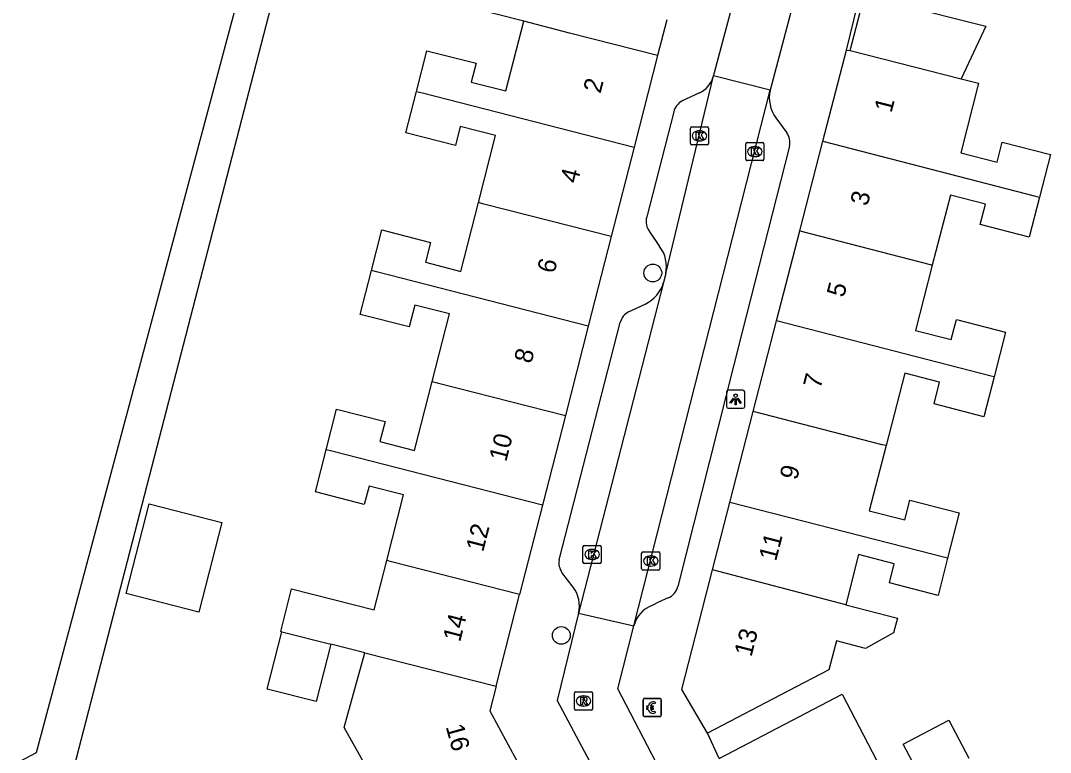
# Model space of a CAD drawing. Extents: x 158352 to 159489, y 383828 to 384597.
# Drawn here: x 159341.5 to 159398.2, y 384393.5 to 384433.8 of the extents above; entities that cross this region are included whole.
import ezdxf

# ---------------------------------------------------------------- set-up
doc = ezdxf.new("R2010")
doc.units = 0
for name, color, linetype in [('IMGEO_Betaalautomaat', 7, 'Continuous'), ('IMGEO_Boom', 7, 'Continuous'), ('IMGEO_Kolk', 7, 'Continuous'), ('IMGEO_Lichtpunt', 7, 'Continuous'), ('IMGEO_Pand', 7, 'Continuous'), ('IMGEO_Pand_nummerreeks', 7, 'Continuous'), ('IMGEO_Rijbaan_lokaal_open', 7, 'Continuous'), ('IMGEO_Rioolput', 7, 'Continuous'), ('IMGEO_Voetpad_open', 7, 'Continuous')]:
    doc.layers.add(name, color=color, linetype=linetype)

msp = doc.modelspace()

# ---------------------------------------------------------------- linework, layer by layer
at = {"layer": 'IMGEO_Betaalautomaat'}
for p, q in [((159375.76, 384395.535), (159375.76, 384396.376)), ((159375.76, 384396.376), (159375.76, 384395.535)), ((159375.835, 384396.459), (159376.676, 384396.459)), ((159376.676, 384396.459), (159375.835, 384396.459)), ((159376.422, 384396.264), (159376.405, 384396.164)), ((159376.759, 384396.385), (159376.759, 384395.544)), ((159376.759, 384395.544), (159376.759, 384396.385)), ((159376.043, 384395.923), (159376.043, 384395.991)), ((159376.164, 384395.991), (159376.164, 384395.923)), ((159376.409, 384395.758), (159376.431, 384395.671)), ((159376.685, 384395.46), (159375.844, 384395.46)), ((159375.844, 384395.46), (159376.685, 384395.46))]:
    msp.add_line(p, q, dxfattribs=at)
for points in [[(159376.043, 384395.991), (159375.974, 384395.991), (159375.974, 384396.06), (159376.053, 384396.06)], [(159376.048, 384395.854), (159375.974, 384395.854), (159375.974, 384395.923), (159376.043, 384395.923)], [(159376.175, 384396.06), (159376.322, 384396.06), (159376.322, 384395.991), (159376.164, 384395.991)], [(159376.164, 384395.923), (159376.322, 384395.923), (159376.322, 384395.854), (159376.178, 384395.854)]]:
    msp.add_lwpolyline(points, dxfattribs=at)
for centre, radius, start, end in [((159375.838, 384396.382), 0.0779, 92.4484, 184.2845), ((159375.838, 384396.382), 0.0779, 92.4484, 184.2845), ((159376.336, 384395.984), 0.293, 73.014, 165.0139), ((159376.682, 384396.382), 0.0779, 2.4484, 94.2845), ((159376.682, 384396.382), 0.0779, 2.4484, 94.2845), ((159376.309, 384395.909), 0.267, 191.8096, 297.0389), ((159376.342, 384395.997), 0.179, 69.3236, 159.5683), ((159376.342, 384395.924), 0.179, 202.7625, 291.8693), ((159375.838, 384395.538), 0.0779, 182.4484, 274.2845), ((159375.838, 384395.538), 0.0779, 182.4484, 274.2845), ((159376.682, 384395.538), 0.0779, 272.4484, 4.2845), ((159376.682, 384395.538), 0.0779, 272.4484, 4.2845)]:
    msp.add_arc(centre, radius, start, end, dxfattribs=at)
at = {"layer": 'IMGEO_Boom'}
for centre in [(159376.298, 384419.9), (159371.257, 384399.934)]:
    msp.add_circle(centre, 0.489, dxfattribs=at)
at = {"layer": 'IMGEO_Kolk'}
for p, q in [((159378.368, 384427.03), (159378.368, 384427.882)), ((159378.443, 384427.956), (159379.295, 384427.956)), ((159378.856, 384427.736), (159378.881, 384427.736)), ((159379.369, 384427.882), (159379.369, 384427.03)), ((159379.295, 384426.956), (159378.443, 384426.956)), ((159378.879, 384427.176), (159378.854, 384427.176)), ((159381.415, 384426.164), (159381.415, 384427.016)), ((159381.49, 384427.09), (159382.342, 384427.09)), ((159381.903, 384426.87), (159381.928, 384426.87)), ((159382.416, 384427.016), (159382.416, 384426.164)), ((159381.926, 384426.31), (159381.901, 384426.31)), ((159382.342, 384426.09), (159381.49, 384426.09)), ((159372.449, 384403.971), (159372.449, 384404.823)), ((159372.524, 384404.897), (159373.376, 384404.897)), ((159373.45, 384404.823), (159373.45, 384403.971)), ((159372.937, 384404.677), (159372.962, 384404.677)), ((159375.683, 384403.612), (159375.683, 384404.464)), ((159375.758, 384404.538), (159376.61, 384404.538)), ((159376.171, 384404.318), (159376.196, 384404.318)), ((159376.684, 384404.464), (159376.684, 384403.612)), ((159373.376, 384403.897), (159372.524, 384403.897)), ((159372.96, 384404.117), (159372.935, 384404.117)), ((159376.194, 384403.758), (159376.169, 384403.758)), ((159376.61, 384403.538), (159375.758, 384403.538))]:
    msp.add_line(p, q, dxfattribs=at)
for points in [[(159378.368, 384427.03), (159378.368, 384427.882)], [(159378.443, 384427.956), (159379.295, 384427.956)], [(159378.689, 384427.656), (159378.812, 384427.656), (159378.812, 384427.505), (159378.942, 384427.656), (159379.106, 384427.656), (159378.96, 384427.505), (159379.113, 384427.256), (159378.961, 384427.256), (159378.876, 384427.42), (159378.812, 384427.353), (159378.812, 384427.256), (159378.689, 384427.256), (159378.689, 384427.656)], [(159379.369, 384427.882), (159379.369, 384427.03)], [(159379.295, 384426.956), (159378.443, 384426.956)], [(159381.415, 384426.164), (159381.415, 384427.016)], [(159381.49, 384427.09), (159382.342, 384427.09)], [(159382.416, 384427.016), (159382.416, 384426.164)], [(159381.736, 384426.79), (159381.859, 384426.79), (159381.859, 384426.639), (159381.989, 384426.79), (159382.153, 384426.79), (159382.007, 384426.639), (159382.16, 384426.39), (159382.008, 384426.39), (159381.923, 384426.554), (159381.859, 384426.487), (159381.859, 384426.39), (159381.736, 384426.39), (159381.736, 384426.79)], [(159382.342, 384426.09), (159381.49, 384426.09)], [(159372.449, 384403.971), (159372.449, 384404.823)], [(159372.524, 384404.897), (159373.376, 384404.897)], [(159373.45, 384404.823), (159373.45, 384403.971)], [(159372.77, 384404.597), (159372.893, 384404.597), (159372.893, 384404.446), (159373.023, 384404.597), (159373.187, 384404.597), (159373.041, 384404.446), (159373.194, 384404.197), (159373.042, 384404.197), (159372.957, 384404.361), (159372.893, 384404.294), (159372.893, 384404.197), (159372.77, 384404.197), (159372.77, 384404.597)], [(159375.683, 384403.612), (159375.683, 384404.464)], [(159375.758, 384404.538), (159376.61, 384404.538)], [(159376.004, 384404.238), (159376.127, 384404.238), (159376.127, 384404.087), (159376.257, 384404.238), (159376.421, 384404.238), (159376.275, 384404.087), (159376.428, 384403.838), (159376.276, 384403.838), (159376.191, 384404.002), (159376.127, 384403.935), (159376.127, 384403.838), (159376.004, 384403.838), (159376.004, 384404.238)], [(159376.684, 384404.464), (159376.684, 384403.612)], [(159373.376, 384403.897), (159372.524, 384403.897)], [(159376.61, 384403.538), (159375.758, 384403.538)]]:
    msp.add_lwpolyline(points, dxfattribs=at)
for centre, start, end in [((159378.445, 384427.88), 91.552, 178.448), ((159378.445, 384427.88), 91.552, 178.448), ((159379.293, 384427.88), 1.552, 88.448), ((159379.293, 384427.88), 1.552, 88.448), ((159378.445, 384427.032), 181.552, 268.448), ((159378.445, 384427.032), 181.552, 268.448), ((159379.293, 384427.032), 271.552, 358.448), ((159379.293, 384427.032), 271.552, 358.448), ((159381.492, 384427.014), 91.552, 178.448), ((159381.492, 384427.014), 91.552, 178.448), ((159382.34, 384427.014), 1.552, 88.448), ((159382.34, 384427.014), 1.552, 88.448), ((159381.492, 384426.166), 181.552, 268.448), ((159381.492, 384426.166), 181.552, 268.448), ((159382.34, 384426.166), 271.552, 358.448), ((159382.34, 384426.166), 271.552, 358.448), ((159372.526, 384404.821), 91.552, 178.448), ((159372.526, 384404.821), 91.552, 178.448), ((159373.374, 384404.821), 1.552, 88.448), ((159373.374, 384404.821), 1.552, 88.448), ((159375.76, 384404.462), 91.552, 178.448), ((159375.76, 384404.462), 91.552, 178.448), ((159376.608, 384404.462), 1.552, 88.448), ((159376.608, 384404.462), 1.552, 88.448), ((159372.526, 384403.973), 181.552, 268.448), ((159372.526, 384403.973), 181.552, 268.448), ((159373.374, 384403.973), 271.552, 358.448), ((159373.374, 384403.973), 271.552, 358.448), ((159375.76, 384403.614), 181.552, 268.448), ((159375.76, 384403.614), 181.552, 268.448), ((159376.608, 384403.614), 271.552, 358.448), ((159376.608, 384403.614), 271.552, 358.448)]:
    msp.add_arc(centre, 0.0765, start, end, dxfattribs=at)
for centre, major_axis, ratio, start_param, end_param in [((159378.855, 384427.456), (-0.387, 0.002), 0.722429, 4.712389, 7.853982), ((159378.88, 384427.456), (-0.39, 0.002), 0.717154, 1.570796, 4.712389), ((159381.902, 384426.59), (-0.387, 0.002), 0.722429, 4.712389, 7.853982), ((159381.927, 384426.59), (-0.39, 0.002), 0.717154, 1.570796, 4.712389), ((159372.936, 384404.397), (-0.387, 0.002), 0.722429, 4.712389, 7.853982), ((159372.961, 384404.397), (-0.39, 0.002), 0.717154, 1.570796, 4.712389), ((159376.17, 384404.038), (-0.387, 0.002), 0.722429, 4.712389, 7.853982), ((159376.195, 384404.038), (-0.39, 0.002), 0.717154, 1.570796, 4.712389)]:
    msp.add_ellipse(centre, major_axis=major_axis, ratio=ratio, start_param=start_param, end_param=end_param, dxfattribs=at)
at = {"layer": 'IMGEO_Lichtpunt'}
for p, q in [((159380.364, 384413.348), (159380.364, 384412.541)), ((159380.364, 384413.348), (159380.364, 384412.541)), ((159381.266, 384413.443), (159380.458, 384413.443)), ((159381.266, 384413.443), (159380.458, 384413.443)), ((159381.36, 384412.541), (159381.36, 384413.348)), ((159381.36, 384412.541), (159381.36, 384413.348)), ((159380.458, 384412.447), (159381.266, 384412.447)), ((159380.458, 384412.447), (159381.266, 384412.447))]:
    msp.add_line(p, q, dxfattribs=at)
for points in [[(159380.738, 384413.012), (159380.777, 384412.984), (159380.589, 384412.722), (159380.551, 384412.749), (159380.738, 384413.012)], [(159380.84, 384412.964), (159380.887, 384412.964), (159380.887, 384412.642), (159380.84, 384412.642), (159380.84, 384412.964)], [(159380.95, 384412.984), (159380.988, 384413.011), (159381.175, 384412.749), (159381.136, 384412.721), (159380.95, 384412.984)]]:
    msp.add_lwpolyline(points, dxfattribs=at)
msp.add_circle((159380.863, 384413.146), 0.0994, dxfattribs=at)
for centre, start, end in [((159380.458, 384413.348), 90, 180), ((159380.458, 384413.348), 90, 180), ((159381.266, 384413.348), 0, 90), ((159381.266, 384413.348), 0, 90), ((159380.458, 384412.541), 180, 270), ((159380.458, 384412.541), 180, 270), ((159381.266, 384412.541), 270, 0), ((159381.266, 384412.541), 270, 360)]:
    msp.add_arc(centre, 0.0946, start, end, dxfattribs=at)
at = {"layer": 'IMGEO_Pand'}
for points in [[(159387.181, 384432.152), (159387.97, 384435.214), (159392.812, 384433.966), (159394.644, 384433.494), (159393.289, 384430.601)], [(159363.267, 384429.907), (159363.841, 384432.149), (159366.558, 384431.453), (159366.294, 384430.422), (159368.205, 384429.933), (159369.186, 384433.768)], [(159376.559, 384431.881), (159371.716, 384433.121), (159369.186, 384433.768)], [(159385.67, 384427.163), (159386.962, 384432.181)], [(159386.962, 384432.181), (159387.181, 384432.152)], [(159387.181, 384432.152), (159393.289, 384430.601)], [(159376.559, 384431.881), (159375.267, 384426.833)], [(159393.289, 384430.601), (159394.249, 384430.354), (159393.263, 384426.529), (159395.275, 384426.01), (159395.557, 384427.105), (159398.207, 384426.423), (159397.605, 384424.086)], [(159366.688, 384423.777), (159367.633, 384427.468), (159365.689, 384427.966), (159365.42, 384426.917), (159362.681, 384427.618), (159363.267, 384429.907)], [(159363.267, 384429.907), (159363.613, 384429.818), (159375.267, 384426.833)], [(159384.396, 384422.217), (159385.67, 384427.163)], [(159385.67, 384427.163), (159397.389, 384424.142), (159397.605, 384424.086)], [(159375.267, 384426.833), (159374.004, 384421.903)], [(159397.605, 384424.086), (159397.036, 384421.876), (159394.339, 384422.571), (159394.629, 384423.697), (159392.694, 384424.196), (159391.699, 384420.336)], [(159360.798, 384420.032), (159361.371, 384422.271), (159364.056, 384421.583), (159363.776, 384420.489), (159365.719, 384419.991), (159366.688, 384423.777)], [(159374.004, 384421.903), (159366.989, 384423.7), (159366.688, 384423.777)], [(159374.004, 384421.903), (159372.742, 384416.973)], [(159383.122, 384417.271), (159384.396, 384422.217)], [(159384.396, 384422.217), (159391.586, 384420.365), (159391.699, 384420.336)], [(159391.699, 384420.336), (159390.772, 384416.738), (159392.74, 384416.231), (159393.027, 384417.344), (159395.735, 384416.647), (159395.1, 384414.183)], [(159364.141, 384413.922), (159365.095, 384417.647), (159363.18, 384418.137), (159362.871, 384416.931), (159360.18, 384417.62), (159360.798, 384420.032)], [(159372.742, 384416.973), (159361.069, 384419.962), (159360.798, 384420.032)], [(159381.833, 384412.267), (159383.122, 384417.271)], [(159395.1, 384414.183), (159394.947, 384414.223), (159383.122, 384417.271)], [(159372.742, 384416.973), (159371.48, 384412.043)], [(159395.1, 384414.183), (159394.534, 384411.985), (159391.795, 384412.69), (159392.103, 384413.882), (159390.18, 384414.378), (159389.154, 384410.398)], [(159358.296, 384410.165), (159358.869, 384412.404), (159361.54, 384411.72), (159361.258, 384410.619), (159363.17, 384410.13), (159364.141, 384413.922)], [(159364.141, 384413.922), (159364.419, 384413.851), (159371.48, 384412.043)], [(159380.545, 384407.265), (159381.833, 384412.267)], [(159389.154, 384410.398), (159388.936, 384410.439), (159381.833, 384412.267)], [(159371.48, 384412.043), (159370.217, 384407.113)], [(159361.636, 384404.057), (159362.563, 384407.678), (159360.66, 384408.165), (159360.401, 384407.153), (159357.701, 384407.844), (159358.296, 384410.165)], [(159370.217, 384407.113), (159358.605, 384410.086), (159358.296, 384410.165)], [(159389.154, 384410.398), (159388.229, 384406.807), (159390.18, 384406.304), (159390.46, 384407.391), (159393.188, 384406.688), (159392.544, 384404.187)], [(159347.286, 384402.243), (159348.551, 384407.177), (159352.549, 384406.152), (159351.284, 384401.218), (159347.286, 384402.243)], [(159370.217, 384407.113), (159368.955, 384402.182)], [(159379.587, 384403.544), (159380.545, 384407.265)], [(159392.544, 384404.187), (159380.545, 384407.265)], [(159392.544, 384404.187), (159392.017, 384402.142), (159389.332, 384402.834), (159389.603, 384403.886), (159387.638, 384404.392), (159386.925, 384401.628)], [(159355.851, 384400.14), (159355.791, 384400.155), (159356.392, 384402.502), (159360.939, 384401.338), (159361.636, 384404.057)], [(159368.955, 384402.182), (159361.889, 384403.992), (159361.636, 384404.057)], [(159379.309, 384394.55), (159377.89, 384396.955), (159379.587, 384403.544)], [(159386.925, 384401.628), (159379.587, 384403.544)], [(159367.664, 384397.139), (159368.955, 384402.182)], [(159386.925, 384401.628), (159389.776, 384400.884), (159389.563, 384400.069), (159388.027, 384399.212), (159386.411, 384399.634), (159386.002, 384398.046), (159383.741, 384396.865), (159379.309, 384394.55)], [(159358.553, 384399.453), (159357.743, 384396.289), (159355.043, 384396.98), (159355.851, 384400.14)], [(159355.851, 384400.14), (159358.553, 384399.453)], [(159360.421, 384398.979), (159358.553, 384399.453)], [(159362.258, 384389.583), (159361.29, 384391.308), (159360.986, 384391.849), (159359.293, 384394.866), (159359.641, 384396.135), (159360.421, 384398.979)], [(159360.421, 384398.979), (159367.664, 384397.139)], [(159367.664, 384397.139), (159367.316, 384395.781), (159368.809, 384393.022)], [(159379.954, 384393.155), (159384.384, 384395.475), (159386.723, 384396.699), (159389.087, 384392.185), (159390.606, 384392.98), (159390.097, 384393.953), (159392.607, 384395.268), (159393.706, 384393.168)]]:
    msp.add_lwpolyline(points, dxfattribs=at)
at = {"layer": 'IMGEO_Rijbaan_lokaal_open'}
for points in [[(159379.641, 384430.759), (159379.706, 384430.947), (159381.465, 384437.584)], [(159384.565, 384436.793), (159382.756, 384429.965)], [(159377.012, 384419.873), (159379.641, 384430.759)], [(159382.756, 384429.965), (159379.641, 384430.759)], [(159375.254, 384400.467), (159382.756, 384429.965)], [(159377.012, 384419.873), (159376.892, 384419.381)], [(159376.892, 384419.381), (159372.206, 384401.162)], [(159372.206, 384401.162), (159371.021, 384396.358), (159373.852, 384391.039)], [(159372.206, 384401.162), (159375.254, 384400.467)], [(159376.698, 384392.515), (159374.375, 384396.994), (159375.254, 384400.467)]]:
    msp.add_lwpolyline(points, dxfattribs=at)
at = {"layer": 'IMGEO_Rioolput'}
for p, q in [((159372.057, 384396.822), (159372.909, 384396.822)), ((159371.982, 384395.896), (159371.982, 384396.748)), ((159372.47, 384396.602), (159372.495, 384396.602)), ((159372.983, 384396.748), (159372.983, 384395.896)), ((159372.909, 384395.822), (159372.057, 384395.822)), ((159372.493, 384396.042), (159372.468, 384396.042))]:
    msp.add_line(p, q, dxfattribs=at)
for points in [[(159372.057, 384396.822), (159372.909, 384396.822)], [(159371.982, 384395.896), (159371.982, 384396.748)], [(159372.571, 384396.52), (159372.319, 384396.522), (159372.319, 384396.122)], [(159372.319, 384396.122), (159372.443, 384396.122), (159372.443, 384396.284), (159372.454, 384396.284)], [(159372.497, 384396.441), (159372.443, 384396.441), (159372.443, 384396.36)], [(159372.443, 384396.36), (159372.495, 384396.36)], [(159372.501, 384396.255), (159372.572, 384396.122), (159372.712, 384396.122), (159372.647, 384396.248)], [(159372.983, 384396.748), (159372.983, 384395.896)], [(159372.909, 384395.822), (159372.057, 384395.822)]]:
    msp.add_lwpolyline(points, dxfattribs=at)
for centre, radius, start, end in [((159372.059, 384396.746), 0.0765, 91.552, 178.448), ((159372.059, 384396.746), 0.0765, 91.552, 178.448), ((159372.907, 384396.746), 0.0765, 1.552, 88.448), ((159372.907, 384396.746), 0.0765, 1.552, 88.448), ((159372.453, 384396.231), 0.0533, 26.0293, 88.6989), ((159372.479, 384396.549), 0.19, 274.7715, 282.9687), ((159372.503, 384396.345), 0.0964, 77.0061, 93.1865), ((159372.517, 384396.402), 0.0378, 276.6634, 79.6772), ((159372.57, 384396.41), 0.109, 350.3612, 89.416), ((159372.568, 384396.41), 0.112, 277.5842, 350.9817), ((159372.552, 384396.195), 0.108, 29.5134, 73.7905), ((159372.059, 384395.898), 0.0765, 181.552, 268.448), ((159372.059, 384395.898), 0.0765, 181.552, 268.448), ((159372.907, 384395.898), 0.0765, 271.552, 358.448), ((159372.907, 384395.898), 0.0765, 271.552, 358.448)]:
    msp.add_arc(centre, radius, start, end, dxfattribs=at)
for centre, major_axis, ratio, start_param, end_param in [((159372.469, 384396.322), (-0.387, 0.002), 0.722429, 4.712389, 7.853982), ((159372.494, 384396.322), (-0.39, 0.002), 0.717154, 1.570796, 4.712389)]:
    msp.add_ellipse(centre, major_axis=major_axis, ratio=ratio, start_param=start_param, end_param=end_param, dxfattribs=at)
at = {"layer": 'IMGEO_Voetpad_open'}
for points in [[(159386.962, 384432.181), (159391.383, 384450.214)], [(159369.186, 384433.768), (159355.918, 384437.161), (159344.386, 384392.663), (159349.428, 384382.933), (159362.258, 384389.583)], [(159353.66, 384435.943), (159342.313, 384393.473), (159329.724, 384386.797)], [(159377.068, 384433.844), (159376.559, 384431.881)], [(159378.829, 384429.808), (159377.916, 384429.385)], [(159377.45, 384428.787), (159375.962, 384423.001)], [(159383.075, 384428.455), (159383.681, 384427.624)], [(159383.824, 384426.884), (159381.197, 384416.581), (159377.672, 384402.63)], [(159376.142, 384422.145), (159376.673, 384421.367)], [(159374.966, 384417.767), (159375.879, 384418.19)], [(159371.134, 384404.108), (159373.137, 384411.894), (159374.5, 384417.169)], [(159371.915, 384402.588), (159371.29, 384403.401)], [(159377.138, 384401.997), (159376.612, 384401.763), (159376.292, 384401.598)], [(159379.954, 384393.155), (159379.309, 384394.55)]]:
    msp.add_lwpolyline(points, dxfattribs=at)
for centre, radius, start, end in [((159378.272, 384431.106), 1.412, 293.2336, 345.7825), ((159384.647, 384429.576), 1.931, 168.37, 215.4877), ((159378.396, 384428.531), 0.98, 119.3118, 164.8322), ((159382.964, 384427.102), 0.887, 345.7945, 36.08), ((159376.832, 384422.737), 0.909, 163.1274, 220.623), ((159375.207, 384420.249), 1.844, 348.2348, 37.3339), ((159375.051, 384419.921), 1.919, 295.5751, 343.6596), ((159375.446, 384416.913), 0.98, 119.3118, 164.8322), ((159372.058, 384403.941), 0.939, 169.775, 215.1109), ((159370.502, 384401.557), 1.749, 346.9439, 36.1237), ((159376.755, 384402.862), 0.946, 293.887, 345.8109), ((159376.836, 384400.057), 1.634, 109.4453, 165.4651)]:
    msp.add_arc(centre, radius, start, end, dxfattribs=at)

# ---------------------------------------------------------------- texts
at = {"layer": 'IMGEO_Pand_nummerreeks'}
for s, rotation, p in [('2', 75.6375, (159373.413, 384429.756)), ('1', 75.558, (159389.449, 384428.691)), ('1', 75.558, (159389.449, 384428.691)), ('4', 75.6375, (159372.142, 384424.795)), ('3', 75.558, (159388.125, 384423.548)), ('6', 75.6375, (159370.871, 384419.832)), ('5', 75.558, (159386.829, 384418.516)), ('8', 75.6375, (159369.602, 384414.872)), ('7', 75.558, (159385.533, 384413.484)), ('10', 75.6375, (159368.218, 384409.462)), ('9', 75.558, (159384.237, 384408.451)), ('12', 75.6375, (159366.945, 384404.493)), ('11', 75.5593, (159383.087, 384403.985)), ('14', 75.6362, (159365.675, 384399.534)), ('13', 75.5573, (159381.731, 384398.72)), ('16', 285.5556, (159364.878, 384394.909))]:
    msp.add_text(s, height=1, rotation=rotation, dxfattribs=at).set_placement(p)

doc.saveas('drawing.dxf')
